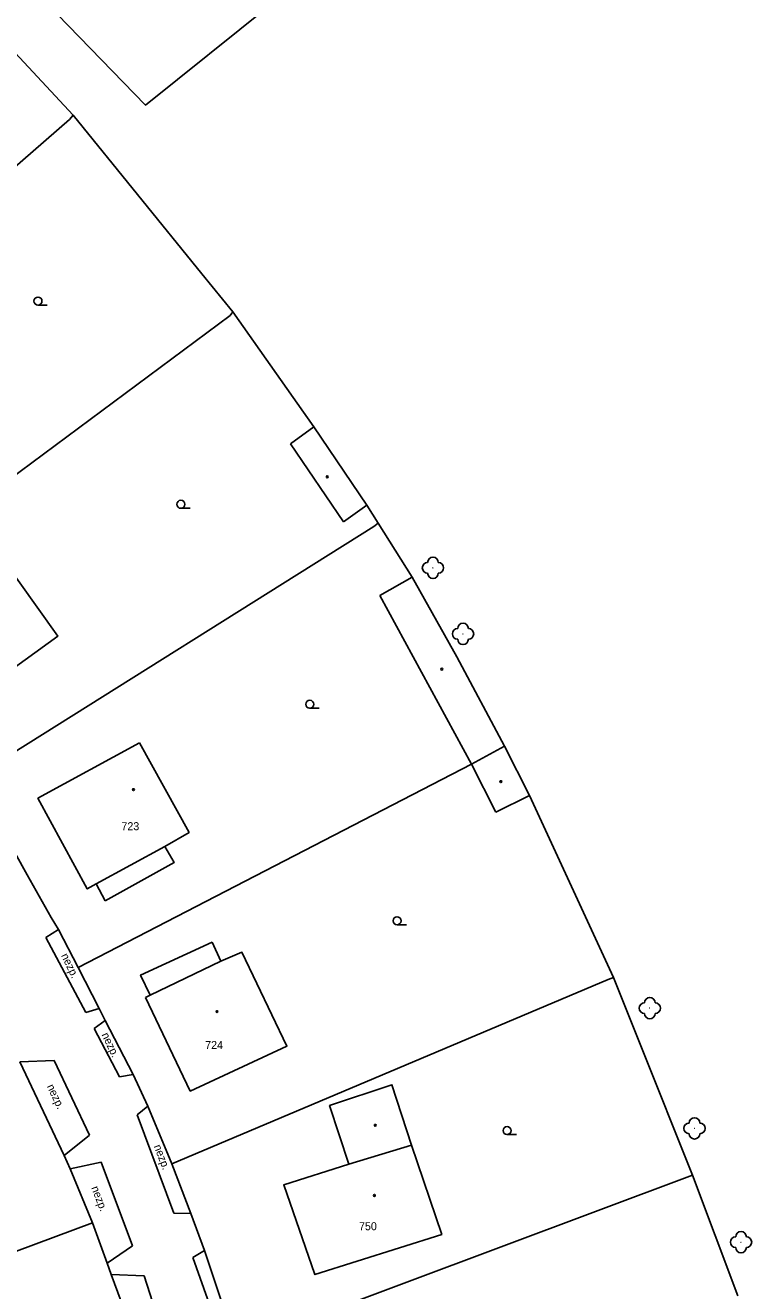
# Model space of a CAD drawing. Extents: x -794191 to -788944, y -1117087 to -1105044.
# Drawn here: x -791052.4 to -790984.3, y -1110094.4 to -1109975.9 of the extents above; entities that cross this region are included whole.
import ezdxf

# ---------------------------------------------------------------- set-up
doc = ezdxf.new("R2010")
doc.units = 0
for name, color, linetype in [('Hranice - ploty_ zdi', 7, 'Continuous'), ('Komunikace', 7, 'Continuous'), ('Pomocné popisy', 7, 'Continuous'), ('Stavební objekty', 7, 'Continuous'), ('Zeleň', 7, 'Continuous'), ('Značky druhů budov', 7, 'Continuous'), ('Značky druhů pozemků', 7, 'Continuous'), ('Čísla popisná', 7, 'Continuous')]:
    doc.layers.add(name, color=color, linetype=linetype)

msp = doc.modelspace()

# ---------------------------------------------------------------- linework, layer by layer
at = {"layer": 'Hranice - ploty_ zdi'}
for p, q in [((-791047.93, -1109984.3), (-791064.42, -1109966.72)), ((-791048.27, -1109984.71), (-791081.91, -1110013.95)), ((-791048.27, -1109984.71), (-791047.93, -1109984.3)), ((-791035.86, -1109999.17), (-791047.93, -1109984.3)), ((-791032.97, -1110002.75), (-791035.86, -1109999.17)), ((-791033.22, -1110003.08), (-791069.03, -1110029.67)), ((-791019.33, -1110022.55), (-791020.39, -1110020.86)), ((-791019.73, -1110022.86), (-791057.5, -1110046.53)), ((-791010.58, -1110045.1), (-791047.46, -1110064.18)), ((-790997.27, -1110065.09), (-791005.16, -1110048.05)), ((-791052.24, -1110055.47), (-791054.32, -1110051.69)), ((-791052.24, -1110055.47), (-791050, -1110059.47)), ((-791049.31, -1110060.59), (-791050, -1110059.47)), ((-791049.31, -1110060.59), (-791047.46, -1110064.18)), ((-791047.46, -1110064.18), (-791045.5, -1110068)), ((-790997.76, -1110065.3), (-791038.67, -1110082.56)), ((-791044.91, -1110069.13), (-791045.5, -1110068)), ((-791044.91, -1110069.13), (-791042.3, -1110074.19)), ((-791048.76, -1110081.77), (-791052.91, -1110073)), ((-791040.91, -1110077.16), (-791042.3, -1110074.19)), ((-791040.91, -1110077.16), (-791038.67, -1110082.56)), ((-791048.21, -1110083.03), (-791048.76, -1110081.77)), ((-791038.67, -1110082.56), (-791036.88, -1110087.21)), ((-791046.1, -1110088.08), (-791048.21, -1110083.03)), ((-790989.88, -1110083.62), (-791032.63, -1110099.61)), ((-791035.62, -1110090.68), (-791036.88, -1110087.21)), ((-791088.68, -1110103.9), (-791046.1, -1110088.08)), ((-791044.75, -1110091.86), (-791046.1, -1110088.08)), ((-791035.62, -1110090.68), (-791032.63, -1110099.61)), ((-791044.36, -1110092.94), (-791044.75, -1110091.86)), ((-791041.49, -1110100.64), (-791044.36, -1110092.94))]:
    msp.add_line(p, q, dxfattribs=at)
for points in [[(-791043.53, -1109937.24), (-791067.05, -1109956.69), (-791041.13, -1109983.37), (-791017.45, -1109964.34)], [(-791025.36, -1110013.51), (-791032.97, -1110002.75), (-791033.22, -1110003.08)], [(-791016.15, -1110027.58), (-791019.33, -1110022.55), (-791019.73, -1110022.86)], [(-790994.71, -1110071.51), (-790997.27, -1110065.09), (-790997.76, -1110065.3)], [(-790985.63, -1110094.92), (-790989.88, -1110083.62), (-790994.71, -1110071.51)]]:
    msp.add_lwpolyline(points, dxfattribs=at)
at = {"layer": 'Komunikace'}
for p, q in [((-791049.31, -1110060.59), (-791050.48, -1110061.35)), ((-791050.48, -1110061.35), (-791046.74, -1110068.39)), ((-791046.74, -1110068.39), (-791045.5, -1110068)), ((-791044.91, -1110069.13), (-791045.95, -1110069.89)), ((-791045.95, -1110069.89), (-791043.59, -1110074.41)), ((-791049.71, -1110072.89), (-791052.91, -1110073)), ((-791046.38, -1110079.88), (-791049.71, -1110072.89)), ((-791043.59, -1110074.41), (-791042.3, -1110074.19)), ((-791040.91, -1110077.16), (-791041.92, -1110077.97)), ((-791041.92, -1110077.97), (-791038.49, -1110087.19)), ((-791048.76, -1110081.77), (-791046.38, -1110079.88)), ((-791045.29, -1110082.39), (-791048.21, -1110083.03)), ((-791042.35, -1110090.24), (-791045.29, -1110082.39)), ((-791038.49, -1110087.19), (-791036.88, -1110087.21)), ((-791044.75, -1110091.86), (-791042.35, -1110090.24)), ((-791035.62, -1110090.68), (-791036.72, -1110091.34)), ((-791036.72, -1110091.34), (-791030.03, -1110110.04)), ((-791041.28, -1110093.06), (-791044.36, -1110092.94)), ((-791039.8, -1110097.58), (-791041.28, -1110093.06))]:
    msp.add_line(p, q, dxfattribs=at)
at = {"layer": 'Stavební objekty'}
for p, q in [((-791025.36, -1110013.51), (-791027.55, -1110015.09)), ((-791020.39, -1110020.86), (-791025.36, -1110013.51)), ((-791022.59, -1110022.42), (-791027.55, -1110015.09)), ((-791020.39, -1110020.86), (-791022.59, -1110022.42)), ((-791016.15, -1110027.58), (-791019.19, -1110029.31)), ((-791010.58, -1110045.1), (-791019.19, -1110029.31)), ((-791007.5, -1110043.43), (-791010.58, -1110045.1)), ((-791008.29, -1110049.61), (-791010.58, -1110045.1)), ((-791005.16, -1110048.05), (-791008.29, -1110049.61)), ((-791045.76, -1110056.32), (-791044.93, -1110057.91)), ((-791016.2, -1110080.8), (-791022.08, -1110082.58))]:
    msp.add_line(p, q, dxfattribs=at)
for points in [[(-791054.89, -1110025.4), (-791059.92, -1110029.22), (-791059.1, -1110030.37), (-791061.38, -1110032.11), (-791056.78, -1110038.45), (-791049.35, -1110033.11)], [(-791041.69, -1110043.1), (-791051.22, -1110048.3), (-791046.6, -1110056.8), (-791045.76, -1110056.32), (-791039.33, -1110052.82), (-791037.05, -1110051.51)], [(-791022.08, -1110082.58), (-791023.88, -1110077.1), (-791018.04, -1110075.15), (-791016.2, -1110080.8), (-791013.38, -1110089.18), (-791025.26, -1110092.93), (-791028.18, -1110084.52)]]:
    msp.add_lwpolyline(points, close=True, dxfattribs=at)
for points in [[(-791005.16, -1110048.05), (-791007.5, -1110043.43), (-791011.97, -1110035.06), (-791016.15, -1110027.58)], [(-791039.33, -1110052.82), (-791038.44, -1110054.32), (-791044.93, -1110057.91)], [(-791041.13, -1110066.98), (-791040.7, -1110066.75), (-791041.6, -1110064.88), (-791034.89, -1110061.8)], [(-791040.7, -1110066.75), (-791034.08, -1110063.58), (-791034.89, -1110061.8)], [(-791034.08, -1110063.58), (-791032.1, -1110062.73), (-791027.88, -1110071.52), (-791036.95, -1110075.75), (-791041.13, -1110066.98)]]:
    msp.add_lwpolyline(points, dxfattribs=at)
at = {"layer": 'Zeleň'}
for centre in [(-791014.2, -1110026.72), (-791011.38, -1110032.91), (-790993.87, -1110067.97), (-790989.68, -1110079.24), (-790985.32, -1110089.9)]:
    msp.add_circle(centre, 0.0005, dxfattribs=at)
for centre, start, end in [((-791014.2, -1110026.22), 0, 179.99999), ((-791014.7, -1110026.72), 89.99999, 269.99999), ((-791013.7, -1110026.72), 270, 89.99999), ((-791014.2, -1110027.22), 179.99999, 359.99999), ((-791011.88, -1110032.91), 89.99999, 269.99999), ((-791011.38, -1110032.41), 0, 179.99999), ((-791010.88, -1110032.91), 270, 89.99999), ((-791011.38, -1110033.41), 179.99999, 359.99999), ((-790993.87, -1110067.47), 0, 179.99999), ((-790994.37, -1110067.97), 89.99999, 269.99999), ((-790993.37, -1110067.97), 270, 89.99999), ((-790993.87, -1110068.47), 179.99999, 359.99999), ((-790990.18, -1110079.24), 89.99999, 269.99999), ((-790989.68, -1110078.74), 0, 179.99999), ((-790989.18, -1110079.24), 270, 89.99999), ((-790989.68, -1110079.74), 179.99999, 359.99999), ((-790985.82, -1110089.9), 89.99999, 269.99999), ((-790985.32, -1110089.4), 0, 179.99999), ((-790984.82, -1110089.9), 270, 89.99999), ((-790985.32, -1110090.4), 179.99999, 359.99999)]:
    msp.add_arc(centre, 0.5, start, end, dxfattribs=at)
at = {"layer": 'Značky druhů budov'}
for centre in [(-791024.1, -1110018.19), (-791013.37, -1110036.21), (-791007.83, -1110046.75), (-791042.27, -1110047.5), (-791034.44, -1110068.3), (-791019.6, -1110078.95), (-791019.69, -1110085.52)]:
    msp.add_circle(centre, 0.0875, dxfattribs=at)
at = {"layer": 'Značky druhů pozemků'}
for p, q in [((-791051.22, -1110002.105), (-791050.345, -1110002.105)), ((-791037.83, -1110021.145), (-791036.955, -1110021.145)), ((-791025.74, -1110039.875), (-791024.865, -1110039.875)), ((-791017.56, -1110060.165), (-791016.685, -1110060.165)), ((-791007.25, -1110079.825), (-791006.375, -1110079.825))]:
    msp.add_line(p, q, dxfattribs=at)
for centre in [(-791051.22, -1110001.73), (-791037.83, -1110020.77), (-791025.74, -1110039.5), (-791017.56, -1110059.79), (-791007.25, -1110079.45)]:
    msp.add_circle(centre, 0.375, dxfattribs=at)

# ---------------------------------------------------------------- texts
at = {"layer": 'Pomocné popisy'}
for rotation, p in [(295.42005, (-791049.07, -1110063.04)), (295.42005, (-791045.28, -1110070.46)), (295.42005, (-791050.41, -1110075.3)), (291.01656, (-791040.38, -1110080.91)), (291.01656, (-791046.24, -1110084.8))]:
    msp.add_text('nezp.', height=0.75, rotation=rotation, dxfattribs=at).set_placement(p)
at = {"layer": 'Čísla popisná'}
for s, p in [('723', (-791043.4, -1110051.3)), ('724', (-791035.55, -1110071.8)), ('750', (-791021.13, -1110088.78))]:
    msp.add_text(s, height=0.75, dxfattribs=at).set_placement(p)

doc.saveas('drawing.dxf')
